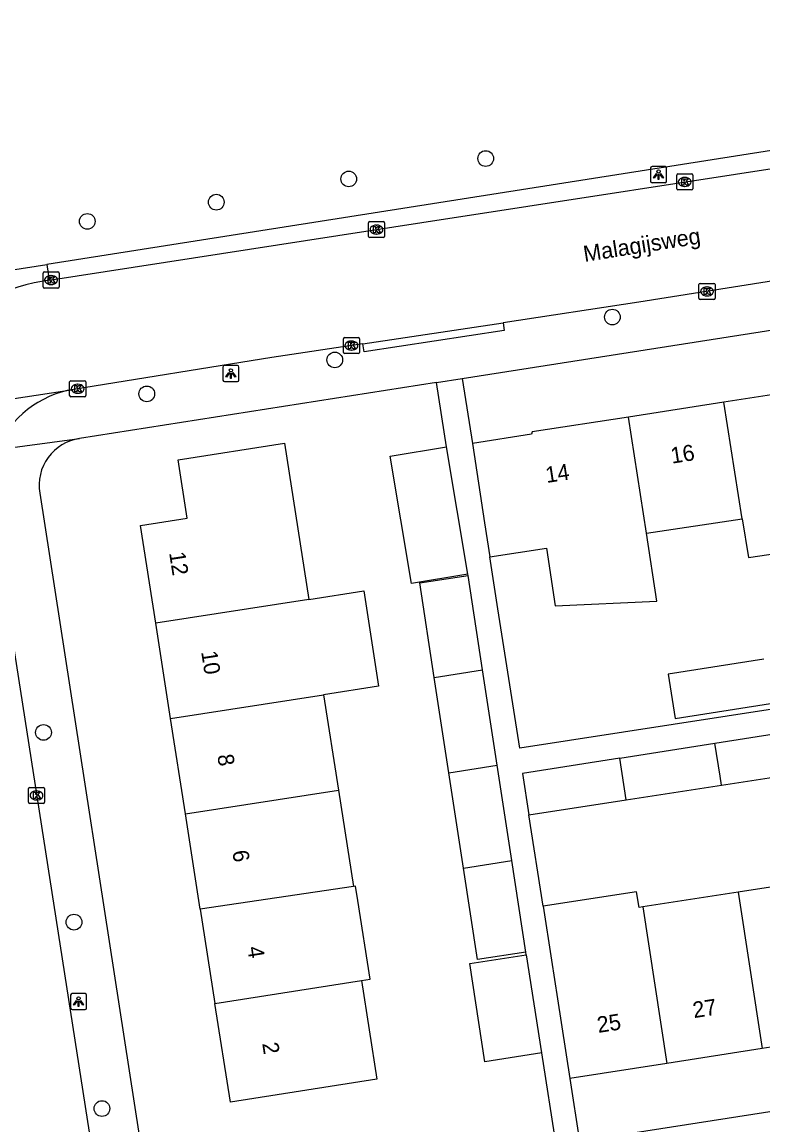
# Model space of a CAD drawing. Extents: x 160077 to 160945, y 386481 to 387498.
# Drawn here: x 160620.3 to 160666.4, y 387384.4 to 387453 of the extents above; entities that cross this region are included whole.
import ezdxf

# ---------------------------------------------------------------- set-up
doc = ezdxf.new("R2010")
doc.units = 0
for name, color, linetype in [('IMGEO_Boom', 7, 'Continuous'), ('IMGEO_Kolk', 7, 'Continuous'), ('IMGEO_Lichtpunt', 7, 'Continuous'), ('IMGEO_Openbare_ruimte_label', 7, 'Continuous'), ('IMGEO_Pand', 7, 'Continuous'), ('IMGEO_Pand_nummerreeks', 7, 'Continuous'), ('IMGEO_Rijbaan_lokaal_open', 7, 'Continuous'), ('IMGEO_Voetpad_open', 7, 'Continuous')]:
    doc.layers.add(name, color=color, linetype=linetype)

msp = doc.modelspace()

# ---------------------------------------------------------------- linework, layer by layer
at = {"layer": 'IMGEO_Boom'}
for centre in [(160649.147, 387444.539), (160640.626, 387443.27), (160632.386, 387441.824), (160624.36, 387440.631), (160657.027, 387434.678), (160639.757, 387432.013), (160628.063, 387429.901), (160621.637, 387408.841), (160623.532, 387397.041), (160625.273, 387385.444)]:
    msp.add_circle(centre, 0.489, dxfattribs=at)
at = {"layer": 'IMGEO_Kolk'}
for p, q in [((160661.027, 387442.657), (160661.027, 387443.509)), ((160661.102, 387443.583), (160661.954, 387443.583)), ((160661.515, 387443.363), (160661.54, 387443.363)), ((160662.028, 387443.509), (160662.028, 387442.657)), ((160661.954, 387442.583), (160661.102, 387442.583)), ((160661.538, 387442.803), (160661.513, 387442.803)), ((160641.854, 387439.693), (160641.854, 387440.545)), ((160641.929, 387440.619), (160642.781, 387440.619)), ((160642.342, 387440.399), (160642.367, 387440.399)), ((160642.855, 387440.545), (160642.855, 387439.693)), ((160642.781, 387439.619), (160641.929, 387439.619)), ((160642.365, 387439.839), (160642.34, 387439.839)), ((160621.608, 387436.557), (160621.608, 387437.409)), ((160621.683, 387437.483), (160622.535, 387437.483)), ((160622.096, 387437.263), (160622.121, 387437.263)), ((160622.609, 387437.409), (160622.609, 387436.557)), ((160622.535, 387436.483), (160621.683, 387436.483)), ((160622.119, 387436.703), (160622.094, 387436.703)), ((160662.413, 387435.847), (160662.413, 387436.699)), ((160662.488, 387436.773), (160663.34, 387436.773)), ((160662.901, 387436.553), (160662.926, 387436.553)), ((160663.414, 387436.699), (160663.414, 387435.847)), ((160663.34, 387435.773), (160662.488, 387435.773)), ((160662.924, 387435.993), (160662.899, 387435.993)), ((160640.368, 387433.407), (160641.22, 387433.407)), ((160640.293, 387432.481), (160640.293, 387433.333)), ((160640.781, 387433.187), (160640.806, 387433.187)), ((160641.294, 387433.333), (160641.294, 387432.481)), ((160641.22, 387432.407), (160640.368, 387432.407)), ((160640.804, 387432.627), (160640.779, 387432.627)), ((160623.262, 387429.792), (160623.262, 387430.644)), ((160623.337, 387430.718), (160624.189, 387430.718)), ((160624.263, 387430.644), (160624.263, 387429.792)), ((160623.75, 387430.498), (160623.775, 387430.498)), ((160624.189, 387429.718), (160623.337, 387429.718)), ((160623.773, 387429.938), (160623.748, 387429.938)), ((160620.699, 387404.497), (160620.699, 387405.349)), ((160620.774, 387405.423), (160621.626, 387405.423)), ((160621.7, 387405.349), (160621.7, 387404.497)), ((160621.21, 387404.643), (160621.185, 387404.643)), ((160621.187, 387405.203), (160621.212, 387405.203)), ((160621.626, 387404.423), (160620.774, 387404.423))]:
    msp.add_line(p, q, dxfattribs=at)
for points in [[(160661.027, 387442.657), (160661.027, 387443.509)], [(160661.102, 387443.583), (160661.954, 387443.583)], [(160661.348, 387443.283), (160661.471, 387443.283), (160661.471, 387443.132), (160661.601, 387443.283), (160661.765, 387443.283), (160661.619, 387443.132), (160661.772, 387442.883), (160661.62, 387442.883), (160661.535, 387443.047), (160661.471, 387442.98), (160661.471, 387442.883), (160661.348, 387442.883), (160661.348, 387443.283)], [(160662.028, 387443.509), (160662.028, 387442.657)], [(160661.954, 387442.583), (160661.102, 387442.583)], [(160641.854, 387439.693), (160641.854, 387440.545)], [(160641.929, 387440.619), (160642.781, 387440.619)], [(160642.175, 387440.319), (160642.298, 387440.319), (160642.298, 387440.168), (160642.428, 387440.319), (160642.592, 387440.319), (160642.446, 387440.168), (160642.599, 387439.919), (160642.447, 387439.919), (160642.362, 387440.083), (160642.298, 387440.016), (160642.298, 387439.919), (160642.175, 387439.919), (160642.175, 387440.319)], [(160642.855, 387440.545), (160642.855, 387439.693)], [(160642.781, 387439.619), (160641.929, 387439.619)], [(160621.608, 387436.557), (160621.608, 387437.409)], [(160621.683, 387437.483), (160622.535, 387437.483)], [(160621.929, 387437.183), (160622.052, 387437.183), (160622.052, 387437.032), (160622.182, 387437.183), (160622.346, 387437.183), (160622.2, 387437.032), (160622.353, 387436.783), (160622.201, 387436.783), (160622.116, 387436.947), (160622.052, 387436.88), (160622.052, 387436.783), (160621.929, 387436.783), (160621.929, 387437.183)], [(160622.609, 387437.409), (160622.609, 387436.557)], [(160622.535, 387436.483), (160621.683, 387436.483)], [(160662.413, 387435.847), (160662.413, 387436.699)], [(160662.488, 387436.773), (160663.34, 387436.773)], [(160662.734, 387436.473), (160662.857, 387436.473), (160662.857, 387436.322), (160662.987, 387436.473), (160663.151, 387436.473), (160663.005, 387436.322), (160663.158, 387436.073), (160663.006, 387436.073), (160662.921, 387436.237), (160662.857, 387436.17), (160662.857, 387436.073), (160662.734, 387436.073), (160662.734, 387436.473)], [(160663.414, 387436.699), (160663.414, 387435.847)], [(160663.34, 387435.773), (160662.488, 387435.773)], [(160640.368, 387433.407), (160641.22, 387433.407)], [(160640.293, 387432.481), (160640.293, 387433.333)], [(160640.614, 387433.107), (160640.737, 387433.107), (160640.737, 387432.956), (160640.867, 387433.107), (160641.031, 387433.107), (160640.885, 387432.956), (160641.038, 387432.707), (160640.886, 387432.707), (160640.801, 387432.871), (160640.737, 387432.804), (160640.737, 387432.707), (160640.614, 387432.707), (160640.614, 387433.107)], [(160641.294, 387433.333), (160641.294, 387432.481)], [(160641.22, 387432.407), (160640.368, 387432.407)], [(160623.262, 387429.792), (160623.262, 387430.644)], [(160623.337, 387430.718), (160624.189, 387430.718)], [(160624.263, 387430.644), (160624.263, 387429.792)], [(160623.583, 387430.418), (160623.706, 387430.418), (160623.706, 387430.267), (160623.836, 387430.418), (160624, 387430.418), (160623.854, 387430.267), (160624.007, 387430.018), (160623.855, 387430.018), (160623.77, 387430.182), (160623.706, 387430.115), (160623.706, 387430.018), (160623.583, 387430.018), (160623.583, 387430.418)], [(160624.189, 387429.718), (160623.337, 387429.718)], [(160620.699, 387404.497), (160620.699, 387405.349)], [(160620.774, 387405.423), (160621.626, 387405.423)], [(160621.7, 387405.349), (160621.7, 387404.497)], [(160621.02, 387405.123), (160621.143, 387405.123), (160621.143, 387404.972), (160621.273, 387405.123), (160621.437, 387405.123), (160621.291, 387404.972), (160621.444, 387404.723), (160621.292, 387404.723), (160621.207, 387404.887), (160621.143, 387404.82), (160621.143, 387404.723), (160621.02, 387404.723), (160621.02, 387405.123)], [(160621.626, 387404.423), (160620.774, 387404.423)]]:
    msp.add_lwpolyline(points, dxfattribs=at)
for centre, start, end in [((160661.104, 387443.507), 91.55205, 178.44795), ((160661.104, 387443.507), 91.55205, 178.44795), ((160661.952, 387443.507), 1.55205, 88.44795), ((160661.952, 387443.507), 1.55205, 88.44795), ((160661.104, 387442.659), 181.55205, 268.44795), ((160661.104, 387442.659), 181.55205, 268.44795), ((160661.952, 387442.659), 271.55205, 358.44795), ((160661.952, 387442.659), 271.55205, 358.44795), ((160641.931, 387440.543), 91.55205, 178.44795), ((160641.931, 387440.543), 91.55205, 178.44795), ((160642.779, 387440.543), 1.55205, 88.44795), ((160642.779, 387440.543), 1.55205, 88.44795), ((160641.931, 387439.695), 181.55205, 268.44795), ((160641.931, 387439.695), 181.55205, 268.44795), ((160642.779, 387439.695), 271.55205, 358.44795), ((160642.779, 387439.695), 271.55205, 358.44795), ((160621.685, 387437.407), 91.55205, 178.44795), ((160621.685, 387437.407), 91.55205, 178.44795), ((160622.533, 387437.407), 1.55205, 88.44795), ((160622.533, 387437.407), 1.55205, 88.44795), ((160621.685, 387436.559), 181.55205, 268.44795), ((160621.685, 387436.559), 181.55205, 268.44795), ((160622.533, 387436.559), 271.55205, 358.44795), ((160622.533, 387436.559), 271.55205, 358.44795), ((160662.49, 387436.697), 91.55205, 178.44795), ((160662.49, 387436.697), 91.55205, 178.44795), ((160663.338, 387436.697), 1.55205, 88.44795), ((160663.338, 387436.697), 1.55205, 88.44795), ((160662.49, 387435.849), 181.55205, 268.44795), ((160662.49, 387435.849), 181.55205, 268.44795), ((160663.338, 387435.849), 271.55205, 358.44795), ((160663.338, 387435.849), 271.55205, 358.44795), ((160640.37, 387433.331), 91.55205, 178.44795), ((160640.37, 387433.331), 91.55205, 178.44795), ((160641.218, 387433.331), 1.55205, 88.44795), ((160641.218, 387433.331), 1.55205, 88.44795), ((160640.37, 387432.483), 181.55205, 268.44795), ((160640.37, 387432.483), 181.55205, 268.44795), ((160641.218, 387432.483), 271.55205, 358.44795), ((160641.218, 387432.483), 271.55205, 358.44795), ((160623.339, 387430.642), 91.55205, 178.44795), ((160623.339, 387430.642), 91.55205, 178.44795), ((160624.187, 387430.642), 1.55205, 88.44795), ((160624.187, 387430.642), 1.55205, 88.44795), ((160623.339, 387429.794), 181.55205, 268.44795), ((160623.339, 387429.794), 181.55205, 268.44795), ((160624.187, 387429.794), 271.55205, 358.44795), ((160624.187, 387429.794), 271.55205, 358.44795), ((160620.776, 387405.347), 91.55205, 178.44795), ((160620.776, 387405.347), 91.55205, 178.44795), ((160621.624, 387405.347), 1.55205, 88.44795), ((160621.624, 387405.347), 1.55205, 88.44795), ((160620.776, 387404.499), 181.55205, 268.44795), ((160620.776, 387404.499), 181.55205, 268.44795), ((160621.624, 387404.499), 271.55205, 358.44795), ((160621.624, 387404.499), 271.55205, 358.44795)]:
    msp.add_arc(centre, 0.0765, start, end, dxfattribs=at)
for centre, major_axis, ratio, start_param, end_param in [((160661.514, 387443.083), (-0.387, 0.002), 0.722429, 4.712389, 7.853982), ((160661.539, 387443.083), (-0.39, 0.002), 0.717154, 1.570796, 4.712389), ((160642.341, 387440.119), (-0.387, 0.002), 0.722429, 4.712389, 7.853982), ((160642.366, 387440.119), (-0.39, 0.002), 0.717154, 1.570796, 4.712389), ((160622.095, 387436.983), (-0.387, 0.002), 0.722429, 4.712389, 7.853982), ((160622.12, 387436.983), (-0.39, 0.002), 0.717154, 1.570796, 4.712389), ((160662.9, 387436.273), (-0.387, 0.002), 0.722429, 4.712389, 7.853982), ((160662.925, 387436.273), (-0.39, 0.002), 0.717154, 1.570796, 4.712389), ((160640.78, 387432.907), (-0.387, 0.002), 0.722429, 4.712389, 7.853982), ((160640.805, 387432.907), (-0.39, 0.002), 0.717154, 1.570796, 4.712389), ((160623.749, 387430.218), (-0.387, 0.002), 0.722429, 4.712389, 7.853982), ((160623.774, 387430.218), (-0.39, 0.002), 0.717154, 1.570796, 4.712389), ((160621.186, 387404.923), (-0.387, 0.002), 0.722429, 4.712389, 7.853982), ((160621.211, 387404.923), (-0.39, 0.002), 0.717154, 1.570796, 4.712389)]:
    msp.add_ellipse(centre, major_axis=major_axis, ratio=ratio, start_param=start_param, end_param=end_param, dxfattribs=at)
at = {"layer": 'IMGEO_Lichtpunt'}
for p, q in [((160659.402, 387443.94), (160659.402, 387443.133)), ((160659.402, 387443.94), (160659.402, 387443.133)), ((160660.304, 387444.035), (160659.496, 387444.035)), ((160660.304, 387444.035), (160659.496, 387444.035)), ((160660.398, 387443.133), (160660.398, 387443.94)), ((160660.398, 387443.133), (160660.398, 387443.94)), ((160659.496, 387443.039), (160660.304, 387443.039)), ((160659.496, 387443.039), (160660.304, 387443.039)), ((160632.797, 387431.569), (160632.797, 387430.762)), ((160632.797, 387431.569), (160632.797, 387430.762)), ((160633.699, 387431.664), (160632.891, 387431.664)), ((160633.699, 387431.664), (160632.891, 387431.664)), ((160633.793, 387430.762), (160633.793, 387431.569)), ((160633.793, 387430.762), (160633.793, 387431.569)), ((160632.891, 387430.668), (160633.699, 387430.668)), ((160632.891, 387430.668), (160633.699, 387430.668)), ((160623.32, 387392.502), (160623.32, 387391.695)), ((160623.32, 387392.502), (160623.32, 387391.695)), ((160624.222, 387392.597), (160623.414, 387392.597)), ((160624.222, 387392.597), (160623.414, 387392.597)), ((160624.316, 387391.695), (160624.316, 387392.502)), ((160624.316, 387391.695), (160624.316, 387392.502)), ((160623.414, 387391.601), (160624.222, 387391.601)), ((160623.414, 387391.601), (160624.222, 387391.601))]:
    msp.add_line(p, q, dxfattribs=at)
for points in [[(160659.776, 387443.604), (160659.815, 387443.576), (160659.627, 387443.314), (160659.589, 387443.341), (160659.776, 387443.604)], [(160659.878, 387443.556), (160659.925, 387443.556), (160659.925, 387443.234), (160659.878, 387443.234), (160659.878, 387443.556)], [(160659.988, 387443.576), (160660.026, 387443.603), (160660.213, 387443.341), (160660.174, 387443.313), (160659.988, 387443.576)], [(160633.171, 387431.233), (160633.21, 387431.205), (160633.022, 387430.943), (160632.984, 387430.97), (160633.171, 387431.233)], [(160633.273, 387431.185), (160633.32, 387431.185), (160633.32, 387430.863), (160633.273, 387430.863), (160633.273, 387431.185)], [(160633.383, 387431.205), (160633.421, 387431.232), (160633.608, 387430.97), (160633.569, 387430.942), (160633.383, 387431.205)], [(160623.694, 387392.166), (160623.733, 387392.138), (160623.545, 387391.876), (160623.507, 387391.903), (160623.694, 387392.166)], [(160623.796, 387392.118), (160623.843, 387392.118), (160623.843, 387391.796), (160623.796, 387391.796), (160623.796, 387392.118)], [(160623.906, 387392.138), (160623.944, 387392.165), (160624.131, 387391.903), (160624.092, 387391.875), (160623.906, 387392.138)]]:
    msp.add_lwpolyline(points, dxfattribs=at)
for centre in [(160659.901, 387443.738), (160633.296, 387431.367), (160623.819, 387392.3)]:
    msp.add_circle(centre, 0.0994, dxfattribs=at)
for centre, start, end in [((160659.496, 387443.94), 90, 180), ((160659.496, 387443.94), 90, 180), ((160660.304, 387443.94), 0, 90), ((160660.304, 387443.94), 0, 90), ((160659.496, 387443.133), 180, 270), ((160659.496, 387443.133), 180, 270), ((160660.304, 387443.133), 270, 0), ((160660.304, 387443.133), 270, 360), ((160632.891, 387431.569), 90, 180), ((160632.891, 387431.569), 90, 180), ((160633.699, 387431.569), 0, 90), ((160633.699, 387431.569), 0, 90), ((160632.891, 387430.762), 180, 270), ((160632.891, 387430.762), 180, 270), ((160633.699, 387430.762), 270, 0), ((160633.699, 387430.762), 270, 360), ((160623.414, 387392.502), 90, 180), ((160623.414, 387392.502), 90, 180), ((160624.222, 387392.502), 0, 90), ((160624.222, 387392.502), 0, 90), ((160623.414, 387391.695), 180, 270), ((160623.414, 387391.695), 180, 270), ((160624.222, 387391.695), 270, 0), ((160624.222, 387391.695), 270, 360)]:
    msp.add_arc(centre, 0.0946, start, end, dxfattribs=at)
at = {"layer": 'IMGEO_Pand'}
for points in [[(160669.9, 387430.295), (160663.97, 387429.379)], [(160663.97, 387429.379), (160658.038, 387428.462)], [(160665.092, 387422.119), (160663.97, 387429.379)], [(160658.038, 387428.462), (160652.045, 387427.536), (160651.987, 387427.385), (160648.315, 387426.818)], [(160659.153, 387421.23), (160658.038, 387428.462)], [(160628.615, 387415.631), (160627.667, 387421.707), (160630.572, 387422.16), (160630.005, 387425.798), (160636.624, 387426.83), (160638.138, 387417.117)], [(160648.036, 387418.692), (160644.535, 387418.103), (160643.202, 387426.022), (160646.703, 387426.611)], [(160648.036, 387418.692), (160646.703, 387426.611)], [(160648.315, 387426.818), (160649.079, 387421.877), (160649.404, 387419.771)], [(160665.092, 387422.119), (160665.499, 387419.713), (160668.439, 387420.167), (160668.062, 387422.605), (160671.018, 387423.062)], [(160659.153, 387421.23), (160665.092, 387422.119)], [(160649.404, 387419.771), (160652.922, 387420.298), (160653.46, 387416.707), (160659.797, 387417.006), (160659.153, 387421.23)], [(160645.941, 387412.263), (160645.041, 387418.14), (160648.05, 387418.6)], [(160648.948, 387412.732), (160648.05, 387418.6)], [(160638.138, 387417.117), (160641.558, 387417.651), (160642.481, 387411.723), (160639.061, 387411.189)], [(160638.138, 387417.117), (160628.615, 387415.631)], [(160629.539, 387409.703), (160628.615, 387415.631)], [(160666.44, 387413.399), (160660.504, 387412.464), (160660.939, 387409.709), (160666.866, 387410.642)], [(160645.941, 387412.263), (160648.948, 387412.732)], [(160646.849, 387406.332), (160645.941, 387412.263)], [(160649.856, 387406.801), (160648.948, 387412.732)], [(160629.539, 387409.703), (160639.061, 387411.189)], [(160639.061, 387411.189), (160639.985, 387405.26)], [(160630.464, 387403.775), (160629.539, 387409.703)], [(160663.41, 387408.177), (160669.338, 387409.109)], [(160657.483, 387407.246), (160663.41, 387408.177)], [(160663.814, 387405.564), (160663.728, 387406.12), (160663.41, 387408.177)], [(160646.849, 387406.332), (160649.856, 387406.801)], [(160650.764, 387400.869), (160649.856, 387406.801)], [(160657.483, 387407.246), (160651.44, 387406.297), (160651.839, 387403.715)], [(160657.885, 387404.649), (160657.483, 387407.246)], [(160647.757, 387400.4), (160646.849, 387406.332)], [(160663.814, 387405.564), (160669.744, 387406.48)], [(160630.464, 387403.775), (160639.985, 387405.26)], [(160639.985, 387405.26), (160640.92, 387399.264)], [(160657.885, 387404.649), (160663.814, 387405.564)], [(160651.839, 387403.715), (160657.885, 387404.649)], [(160631.388, 387397.846), (160630.464, 387403.775)], [(160647.757, 387400.4), (160650.764, 387400.869)], [(160651.637, 387395.169), (160650.764, 387400.869)], [(160651.637, 387395.169), (160648.628, 387394.708), (160647.757, 387400.4)], [(160670.773, 387399.827), (160664.843, 387398.91)], [(160640.92, 387399.264), (160631.388, 387397.846)], [(160641.418, 387393.407), (160641.959, 387393.492), (160641.194, 387398.392), (160641.055, 387399.284), (160640.92, 387399.264)], [(160658.914, 387397.993), (160658.685, 387397.958), (160658.534, 387398.935), (160652.719, 387398.036)], [(160664.843, 387398.91), (160658.914, 387397.993)], [(160664.843, 387398.91), (160666.349, 387389.175)], [(160631.388, 387397.846), (160632.303, 387391.982)], [(160652.719, 387398.036), (160653.24, 387394.668), (160653.612, 387392.265), (160654.376, 387387.323)], [(160658.914, 387397.993), (160660.42, 387388.258)], [(160652.63, 387388.906), (160649.091, 387388.36), (160648.149, 387394.459), (160651.663, 387395.001)], [(160652.63, 387388.906), (160651.688, 387395.005), (160651.663, 387395.001)], [(160632.303, 387391.982), (160641.418, 387393.407)], [(160641.418, 387393.407), (160642.376, 387387.267), (160633.26, 387385.845), (160632.303, 387391.982)], [(160672.279, 387390.092), (160666.349, 387389.175)], [(160666.349, 387389.175), (160660.42, 387388.258)], [(160660.42, 387388.258), (160654.376, 387387.323)]]:
    msp.add_lwpolyline(points, dxfattribs=at)
at = {"layer": 'IMGEO_Rijbaan_lokaal_open'}
for points in [[(160621.996, 387436.964), (160645.163, 387440.553), (160671.288, 387444.59), (160703.675, 387449.708), (160717.414, 387451.796)], [(160716.483, 387444.669), (160701.437, 387442.388), (160678.839, 387438.8), (160658.672, 387435.601), (160650.227, 387434.329)], [(160621.996, 387436.964), (160621.049, 387436.807)], [(160641.509, 387433.016), (160650.227, 387434.329)], [(160641.509, 387433.016), (160635.846, 387432.163), (160623.505, 387430.178)], [(160612.403, 387428.493), (160623.505, 387430.178)], [(160618.318, 387423.36), (160618.371, 387422.985), (160624.877, 387381.437)]]:
    msp.add_lwpolyline(points, dxfattribs=at)
for centre, radius, start, end in [((160623.278, 387426.3), 10.741, 101.97674, 146.32845), ((160624.494, 387424.044), 6.214, 99.15994, 157.34518)]:
    msp.add_arc(centre, radius, start, end, dxfattribs=at)
at = {"layer": 'IMGEO_Voetpad_open'}
for points in [[(160730.906, 387449.044), (160728.546, 387450.005), (160725.545, 387451.675), (160724.177, 387452.2), (160722.768, 387452.6), (160721.328, 387452.873), (160719.87, 387453.017), (160718.405, 387453.029), (160717.154, 387452.936), (160621.84, 387437.953)], [(160647.683, 387430.856), (160719.573, 387442.107)], [(160611.577, 387436.343), (160621.84, 387437.953)], [(160621.84, 387437.953), (160621.996, 387436.964)], [(160650.227, 387434.329), (160650.3, 387433.835), (160641.582, 387432.522), (160641.509, 387433.016)], [(160646.078, 387430.605), (160647.683, 387430.856)], [(160647.683, 387430.856), (160648.315, 387426.818)], [(160646.078, 387430.605), (160623.882, 387427.131)], [(160646.703, 387426.611), (160646.078, 387430.605)], [(160618.76, 387426.437), (160623.882, 387427.131)], [(160621.4, 387423.725), (160627.908, 387381.755)], [(160722.044, 387418.788), (160718.846, 387418.294), (160651.274, 387407.859), (160649.903, 387416.539), (160649.404, 387419.771)], [(160648.05, 387418.6), (160648.036, 387418.692)], [(160652.719, 387398.036), (160651.839, 387403.715)], [(160651.663, 387395.001), (160651.637, 387395.169)], [(160654.984, 387383.421), (160718.477, 387393.316)], [(160653.52, 387383.193), (160652.63, 387388.906)], [(160654.376, 387387.323), (160654.984, 387383.421)]]:
    msp.add_lwpolyline(points, dxfattribs=at)
msp.add_arc((160624.317, 387424.206), 2.957, 98.46666, 189.37064, dxfattribs=at)

# ---------------------------------------------------------------- texts
at = {"layer": 'IMGEO_Openbare_ruimte_label'}
msp.add_text('Malagijsweg', height=1, rotation=9.0292, dxfattribs=at).set_placement((160655.302, 387438.104))
at = {"layer": 'IMGEO_Pand_nummerreeks'}
for s, rotation, p in [('16', 8.78522, (160660.732, 387425.559)), ('14', 8.78344, (160652.94, 387424.355)), ('12', 278.86918, (160629.449, 387420.014)), ('10', 278.86345, (160631.443, 387413.852)), ('8', 278.86345, (160632.446, 387407.42)), ('6', 278.86345, (160633.378, 387401.447)), ('4', 278.86345, (160634.31, 387395.47)), ('27', 8.79064, (160662.103, 387391.068)), ('25', 8.79064, (160656.15, 387390.147)), ('2', 278.86345, (160635.241, 387389.495))]:
    msp.add_text(s, height=1, rotation=rotation, dxfattribs=at).set_placement(p)

doc.saveas('drawing.dxf')
